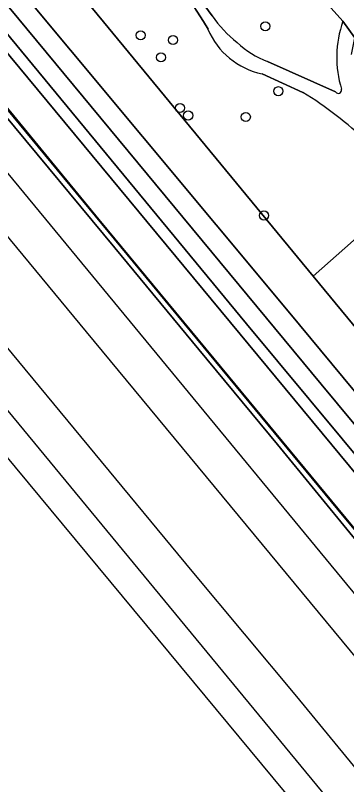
# Model space of a CAD drawing. Extents: x 159279 to 160377, y 384531 to 385888.
# Drawn here: x 159404.1 to 159439.7, y 385070.4 to 385153.1 of the extents above; entities that cross this region are included whole.
import ezdxf

# ---------------------------------------------------------------- set-up
doc = ezdxf.new("R2010")
doc.units = 0
for name, color, linetype in [('IMGEO_Boom', 7, 'Continuous'), ('IMGEO_Geluidsscherm', 7, 'Continuous'), ('IMGEO_Gemengd_bos', 7, 'Continuous'), ('IMGEO_Grasland_overig', 7, 'Continuous'), ('IMGEO_Groenvoorziening', 7, 'Continuous'), ('IMGEO_Hek', 7, 'Continuous'), ('IMGEO_Spoor', 7, 'Continuous'), ('IMGEO_Spoorbaan_halfverhard', 7, 'Continuous'), ('IMGEO_Struiken', 7, 'Continuous'), ('IMGEO_Terreindeel_gesloten', 7, 'Continuous'), ('IMGEO_Voetpad_halfverhard', 7, 'Continuous')]:
    doc.layers.add(name, color=color, linetype=linetype)

msp = doc.modelspace()

# ---------------------------------------------------------------- linework, layer by layer
at = {"layer": 'IMGEO_Boom'}
for centre in [(159430.909, 385151.914), (159417.513, 385150.943), (159421.004, 385150.432), (159419.708, 385148.567), (159432.323, 385144.931), (159421.754, 385143.133), (159422.627, 385142.317), (159428.818, 385142.163), (159430.768, 385131.568)]:
    msp.add_circle(centre, 0.489, dxfattribs=at)
at = {"layer": 'IMGEO_Geluidsscherm'}
msp.add_lwpolyline([(159382.411, 385168.447), (159383.951, 385166.389), (159390.047, 385159.273), (159397.61, 385149.903), (159413.017, 385131.151), (159425.399, 385116.192), (159440.255, 385098.193), (159446.682, 385090.462), (159450.339, 385085.981), (159461.669, 385072.311), (159488.83, 385039.407), (159500.152, 385025.703), (159508.59, 385015.472), (159537.437, 384980.6), (159552.126, 384962.787), (159555.989, 384958.13), (159568.175, 384943.495), (159573.963, 384936.537), (159594.628, 384912.024), (159606.855, 384897.479), (159622.933, 384878.755), (159628.44, 384872.285), (159643.868, 384854.242), (159656.911, 384838.978)], dxfattribs=at)
at = {"layer": 'IMGEO_Gemengd_bos'}
for points in [[(159322.775, 385273.643), (159319.612, 385272.286), (159316.911, 385271.012), (159314.775, 385269.703), (159313.504, 385268.713), (159313.158, 385268.443), (159312.034, 385267.567), (159313.865, 385265.306), (159315.68, 385266.184), (159318.564, 385267.578), (159384.722, 385187.321), (159436.071, 385125.032), (159445.64, 385133.522)], [(159424.759, 385151.584), (159424.263, 385152.422), (159422.527, 385155.171), (159419.702, 385158.914), (159417.613, 385161.593), (159415.398, 385164.124), (159411.687, 385168.408), (159408.094, 385172.872)], [(159434.165, 385158.142), (159430.109, 385163.208), (159425.839, 385162.653), (159422.051, 385162.627), (159418.231, 385162.745), (159418.255, 385162.512), (159421.093, 385158.767), (159423.34, 385155.632), (159425.197, 385153.043)], [(159439.261, 385152.446), (159434.165, 385158.142)], [(159431.158, 385148.127), (159438.459, 385144.856)], [(159434.961, 385144.799), (159430.577, 385146.808)]]:
    msp.add_lwpolyline(points, dxfattribs=at)
for centre, radius, start, end in [((159437.19, 385161.512), 14.682, 215.22922, 230.68655), ((159450.011, 385148.576), 11.426, 160.20239, 197.49166), ((159432.204, 385154.722), 8.08, 202.85513, 258.37968), ((159434.793, 385157.646), 10.19, 227.33861, 249.09901), ((159438.759, 385145.063), 0.364, 214.61186, 12.56428), ((159412.854, 385109.041), 42.04, 46.42543, 58.27395)]:
    msp.add_arc(centre, radius, start, end, dxfattribs=at)
at = {"layer": 'IMGEO_Grasland_overig'}
for points in [[(159492.944, 385046.364), (159472.067, 385070.736), (159452.364, 385094.842), (159436.908, 385113.421), (159386.608, 385174.224), (159348.791, 385219.728), (159334.195, 385236.719), (159327.995, 385244.683), (159327.405, 385245.411), (159327.094, 385245.16), (159325.895, 385244.189), (159327.752, 385242.167), (159353.457, 385211.38), (159428.898, 385119.923), (159469.821, 385070.666), (159485.407, 385051.415)], [(159657.496, 384844.067), (159636.212, 384868.894), (159601.004, 384910.228), (159554.411, 384966.142), (159491.997, 385041.673), (159470.053, 385068.063), (159449.797, 385092.719), (159353.193, 385209.438), (159324.939, 385243.415), (159324.724, 385243.24), (159322.703, 385241.604), (159322.392, 385241.352), (159322.288, 385241.267), (159322.042, 385241.068), (159323.313, 385239.727), (159380.555, 385170.237), (159391.356, 385157.313), (159438.705, 385099.969), (159472.033, 385059.892), (159508.59, 385015.472), (159566.109, 384946.163), (159595.747, 384910.891), (159628.44, 384872.285), (159708.721, 384780.592)]]:
    msp.add_lwpolyline(points, dxfattribs=at)
at = {"layer": 'IMGEO_Groenvoorziening'}
msp.add_lwpolyline([(159445.64, 385133.522), (159436.071, 385125.032), (159454.31, 385102.907)], close=True, dxfattribs=at)
at = {"layer": 'IMGEO_Hek'}
for points in [[(159436.071, 385125.032), (159384.722, 385187.321)], [(159454.31, 385102.907), (159436.071, 385125.032)]]:
    msp.add_lwpolyline(points, dxfattribs=at)
at = {"layer": 'IMGEO_Spoor'}
for points in [[(159301.497, 385259.214), (159350.26, 385200.096), (159400.347, 385139.575), (159458.506, 385069.019), (159461.408, 385065.665), (159537.085, 384973.835), (159556.866, 384949.961), (159594.941, 384904.522), (159629.132, 384864.413), (159796.415, 384670.308), (159828.837, 384632.397), (159847.171, 384610.66), (159881.165, 384569.851), (159890.023, 384559.093)], [(159298.199, 385256.49), (159411.661, 385119.073), (159479.574, 385036.952), (159497.518, 385015.086), (159547.984, 384954.122), (159574.623, 384922.081), (159600.311, 384891.721), (159624.474, 384863.39), (159693.925, 384782.643), (159798.951, 384660.882), (159851.357, 384599.293), (159887.061, 384556.423)], [(159292.269, 385251.591), (159303.604, 385237.883), (159381.29, 385143.78), (159423.02, 385093.315), (159434.25, 385079.86), (159454.7, 385054.967), (159609.414, 384867.732), (159645.768, 384823.978), (159681.181, 384781.708), (159706.75, 384751.729), (159755.58, 384694.837), (159880.093, 384550.14)], [(159288.968, 385248.86), (159394.808, 385120.766), (159451.562, 385051.926), (159485.007, 385011.602), (159559.99, 384920.75), (159634.682, 384830.526), (159669.934, 384788.543), (159680.14, 384776.226), (159725.395, 384723.206), (159772.582, 384668.348), (159876.925, 384547.284)]]:
    msp.add_lwpolyline(points, dxfattribs=at)
at = {"layer": 'IMGEO_Spoorbaan_halfverhard'}
for points in [[(159290.987, 385240.928), (159424.407, 385079.936), (159629.688, 384832.232)], [(159468.441, 385063.054), (159461.175, 385071.9), (159457.814, 385075.914), (159451.409, 385083.774), (159440.323, 385097.058), (159432.224, 385106.952), (159423.765, 385117.141), (159414.739, 385128.077), (159402.763, 385142.567)]]:
    msp.add_lwpolyline(points, dxfattribs=at)
at = {"layer": 'IMGEO_Struiken'}
for points in [[(159495.462, 385052.988), (159472.552, 385080.778), (159454.31, 385102.907), (159436.071, 385125.032), (159384.722, 385187.321), (159318.564, 385267.578), (159315.68, 385266.184), (159313.865, 385265.306), (159329.549, 385245.942), (159335.553, 385239.249), (159354.128, 385216.587), (159386.575, 385177.428), (159433.383, 385121.285), (159486.754, 385056.861)], [(159654.396, 384855.887), (159641.032, 384871.473), (159608.508, 384909.981), (159552.922, 384976.721), (159486.754, 385056.861), (159433.383, 385121.285), (159386.575, 385177.428), (159354.128, 385216.587), (159335.553, 385239.249), (159329.549, 385245.942), (159327.995, 385244.683), (159334.195, 385236.719), (159348.791, 385219.728), (159386.608, 385174.224), (159436.908, 385113.421), (159452.364, 385094.842), (159472.067, 385070.736), (159492.944, 385046.364), (159512.461, 385022.288), (159530.207, 385000.767), (159567.516, 384955.834), (159606.279, 384909.531), (159713.548, 384784.025)], [(159647.741, 384857.423), (159625.217, 384883.598), (159594.49, 384919.638), (159570.61, 384948.546), (159535.641, 384990.47), (159503.493, 385029.681), (159485.407, 385051.415), (159469.821, 385070.666), (159428.898, 385119.923), (159353.457, 385211.38), (159327.752, 385242.167), (159325.895, 385244.189), (159325.034, 385243.492), (159324.939, 385243.415), (159353.193, 385209.438), (159449.797, 385092.719), (159470.053, 385068.063), (159491.997, 385041.673), (159554.411, 384966.142), (159601.004, 384910.228), (159636.212, 384868.894), (159657.496, 384844.067)]]:
    msp.add_lwpolyline(points, dxfattribs=at)
at = {"layer": 'IMGEO_Terreindeel_gesloten'}
for points in [[(159472.033, 385059.892), (159438.705, 385099.969), (159391.356, 385157.313)], [(159402.763, 385142.567), (159414.739, 385128.077), (159423.765, 385117.141), (159432.224, 385106.952), (159440.323, 385097.058), (159451.409, 385083.774), (159457.814, 385075.914), (159461.175, 385071.9), (159468.441, 385063.054)]]:
    msp.add_lwpolyline(points, dxfattribs=at)
at = {"layer": 'IMGEO_Voetpad_halfverhard'}
for points in [[(159417.492, 385180.196), (159424.252, 385170.482), (159428.704, 385164.866), (159429.181, 385164.313), (159430.109, 385163.208), (159434.165, 385158.142), (159439.261, 385152.446), (159440.526, 385150.679), (159453.908, 385134.35), (159462.304, 385124.254), (159489.188, 385091.93), (159490.311, 385090.741), (159490.493, 385090.52), (159492.847, 385092.45), (159496.167, 385095.18), (159494.306, 385097.36), (159490.959, 385094.592), (159466.718, 385123.644), (159470.17, 385126.528)], [(159408.094, 385172.872), (159411.687, 385168.408), (159415.398, 385164.124), (159417.613, 385161.593), (159419.702, 385158.914), (159422.527, 385155.171), (159424.263, 385152.422), (159424.759, 385151.584)], [(159425.197, 385153.043), (159423.34, 385155.632), (159421.093, 385158.767), (159418.255, 385162.512), (159418.231, 385162.745), (159422.051, 385162.627), (159425.839, 385162.653), (159430.109, 385163.208), (159429.181, 385164.313), (159427.71, 385163.972), (159423.763, 385163.722), (159418.328, 385163.746)], [(159440.194, 385148.876), (159440.526, 385150.679), (159439.261, 385152.446)], [(159438.459, 385144.856), (159431.158, 385148.127)], [(159430.577, 385146.808), (159434.961, 385144.799)]]:
    msp.add_lwpolyline(points, dxfattribs=at)
for centre, radius, start, end in [((159437.19, 385161.512), 14.682, 215.22922, 230.68655), ((159450.011, 385148.576), 11.426, 160.20239, 197.49166), ((159432.204, 385154.722), 8.08, 202.85513, 258.37968), ((159434.793, 385157.646), 10.19, 227.33861, 249.09901), ((159438.759, 385145.063), 0.364, 214.61186, 12.56428), ((159412.854, 385109.041), 42.04, 46.42543, 58.27395)]:
    msp.add_arc(centre, radius, start, end, dxfattribs=at)

doc.saveas('drawing.dxf')
